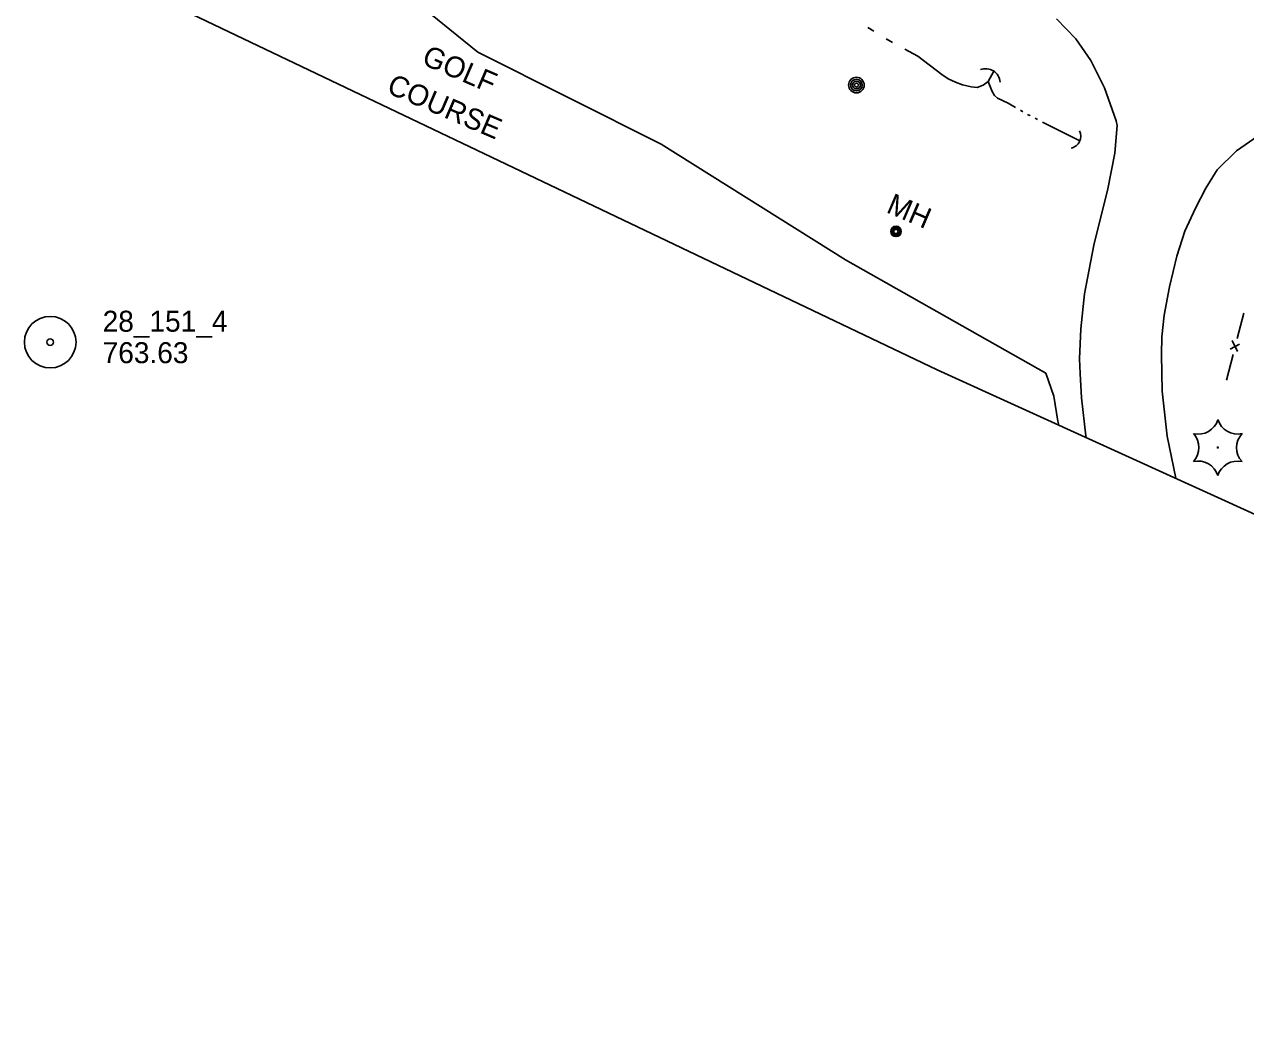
# Model space of a CAD drawing. Extents: x 589250 to 1188077, y 162953 to 363065.
# Drawn here: x 592224 to 592573.3, y 185797.8 to 186084.9 of the extents above; entities that cross this region are included whole.
import ezdxf

# ---------------------------------------------------------------- set-up
doc = ezdxf.new("R2010")
doc.units = 0
for name, color, linetype in [('E_AREA', 7, 'Continuous'), ('E_AREA_Text', 7, 'Continuous'), ('E_DRN', 7, 'Continuous'), ('E_FEN_P', 7, 'Continuous'), ('E_LAND_Vegetation', 7, 'Continuous'), ('E_MAP_Limits', 7, 'Continuous'), ('E_MAP_PassPoints', 7, 'Continuous'), ('E_MISCPROP', 7, 'Continuous'), ('E_RDWY', 7, 'Continuous'), ('E_UTL_MH', 7, 'Continuous'), ('E_UTL_MH_Text', 7, 'Continuous'), ('E_WTR_FlowLine', 7, 'Continuous')]:
    doc.layers.add(name, color=color, linetype=linetype)

msp = doc.modelspace()

# ---------------------------------------------------------------- linework, layer by layer
at = {"layer": 'E_AREA'}
for p, q in [((592353.64, 186076.92), (592333.29, 186093.51)), ((592406.15, 186050.62), (592353.64, 186076.92)), ((592458.82, 186017.53), (592406.15, 186050.62)), ((592516.18, 185985.1), (592458.82, 186017.53)), ((592518.39, 185978.53), (592516.18, 185985.1)), ((592519.61, 185971.31), (592518.39, 185978.53)), ((592519.85, 185970.22), (592519.61, 185971.31))]:
    msp.add_line(p, q, dxfattribs=at)
at = {"layer": 'E_DRN'}
for centre, radius, start, end in [((592498.92, 186068.06), 4.16, 4.6175, 110.8777), ((592522.69, 186052.88), 3.44, 280.9508, 27.211)]:
    msp.add_arc(centre, radius, start, end, dxfattribs=at)
at = {"layer": 'E_FEN_P'}
for p, q in [((592570.86, 185994.98), (592572.77, 186002.3)), ((592568.81, 185992), (592571.48, 185993.35)), ((592571, 185991.31), (592569.44, 185994.43)), ((592567.77, 185983.13), (592569.68, 185990.45))]:
    msp.add_line(p, q, dxfattribs=at)
at = {"layer": 'E_LAND_Vegetation'}
msp.add_circle((592565.32, 185963.8), 0.167, dxfattribs=at)
for centre, radius, start, end in [((592559.72, 185973.52), 5.9, 256.9605, 342.7254), ((592570.98, 185973.55), 5.9, 196.9651, 282.73), ((592554.04, 185963.83), 5.9, 316.9651, 42.73), ((592576.59, 185963.77), 5.9, 136.9651, 222.73), ((592559.65, 185954.05), 5.9, 16.9651, 102.73), ((592570.93, 185954.01), 5.91, 77.0049, 162.681)]:
    msp.add_arc(centre, radius, start, end, dxfattribs=at)
at = {"layer": 'E_MAP_Limits'}
for p, q in [((592485.06, 185986.05), (592252.97, 186096.91)), ((592898.73, 185797.81), (592485.06, 185986.05))]:
    msp.add_line(p, q, dxfattribs=at)
at = {"layer": 'E_MAP_PassPoints'}
for radius in [7.38, 7.38, 0.945, 0.945]:
    msp.add_circle((592231.37, 185993.96), radius, dxfattribs=at)
at = {"layer": 'E_MISCPROP'}
for radius in [2.23, 1.67, 1.12, 0.558]:
    msp.add_circle((592461.97, 186067.53), radius, dxfattribs=at)
at = {"layer": 'E_RDWY'}
for p, q in [((592524.7, 186080.75), (592519.22, 186086.44)), ((592529.05, 186074.54), (592524.7, 186080.75)), ((592532.93, 186066.77), (592529.05, 186074.54)), ((592536.23, 186057.26), (592532.93, 186066.77)), ((592535.88, 186048.01), (592536.55, 186055.95)), ((592536.55, 186055.95), (592536.23, 186057.26)), ((592576.82, 186052.96), (592570.69, 186048.74)), ((592570.69, 186048.74), (592565.16, 186043.26)), ((592533.87, 186037.88), (592535.88, 186048.01)), ((592565.16, 186043.26), (592561.87, 186038.05)), ((592529.84, 186021.75), (592533.87, 186037.88)), ((592561.87, 186038.05), (592558.97, 186032.34)), ((592558.97, 186032.34), (592555.87, 186025.74)), ((592555.87, 186025.74), (592553.61, 186018.54)), ((592527.19, 186007.82), (592529.84, 186021.75)), ((592553.61, 186018.54), (592551.55, 186009.8)), ((592526.12, 185997.81), (592527.19, 186007.82)), ((592551.55, 186009.8), (592549.94, 186001.68)), ((592549.94, 186001.68), (592549.27, 185995.47)), ((592525.81, 185989.23), (592526.12, 185997.81)), ((592549.27, 185995.47), (592549.26, 185990.39)), ((592525.93, 185984.96), (592525.81, 185989.23)), ((592549.45, 185979.92), (592549.26, 185990.39)), ((592526.37, 185978.05), (592525.93, 185984.96)), ((592550.86, 185967.1), (592549.45, 185979.92)), ((592527.59, 185967.18), (592526.37, 185978.05)), ((592527.68, 185966.65), (592527.59, 185967.18)), ((592553.3, 185955), (592550.86, 185967.1))]:
    msp.add_line(p, q, dxfattribs=at)
at = {"layer": 'E_UTL_MH'}
for centre, radius in [((592473.29, 186025.65), 1.5), ((592473.29, 186025.65), 1.22), ((592473.28, 186025.64), 0.968), ((592473.25, 186025.64), 0.605)]:
    msp.add_circle(centre, radius, dxfattribs=at)
at = {"layer": 'E_WTR_FlowLine'}
for p, q in [((592465.21, 186084.04), (592466.96, 186082.96)), ((592470.47, 186080.81), (592472.23, 186079.74)), ((592475.85, 186077.79), (592479.53, 186075.83)), ((592479.53, 186075.83), (592486.42, 186070.54)), ((592486.42, 186070.54), (592488.24, 186069.29)), ((592499.61, 186068.6), (592501.25, 186071.51)), ((592488.24, 186069.29), (592490.33, 186068.36)), ((592490.33, 186068.36), (592492.26, 186067.56)), ((592492.26, 186067.56), (592494.75, 186067.07)), ((592494.75, 186067.07), (592496.48, 186066.84)), ((592496.48, 186066.84), (592498.24, 186067.47)), ((592498.24, 186067.47), (592499.61, 186068.6)), ((592500.74, 186065.68), (592499.61, 186068.6)), ((592501.47, 186064.56), (592500.74, 186065.68)), ((592502.31, 186063.75), (592501.47, 186064.56)), ((592505.37, 186062.32), (592502.31, 186063.75)), ((592507.5, 186061.1), (592505.37, 186062.32)), ((592509.56, 186059.92), (592508.87, 186060.31)), ((592511.52, 186058.8), (592510.93, 186059.14)), ((592511.62, 186058.75), (592511.52, 186058.8)), ((592513.74, 186057.68), (592513.04, 186058.03)), ((592518.01, 186055.52), (592515.15, 186056.96)), ((592525.85, 186051.53), (592518.01, 186055.52))]:
    msp.add_line(p, q, dxfattribs=at)

# ---------------------------------------------------------------- texts
at = {"layer": 'E_AREA_Text'}
for s, p in [('GOLF', (592337.3, 186073.65)), ('COURSE', (592327.29, 186065.44))]:
    msp.add_text(s, height=6, rotation=336.7467, dxfattribs=at).set_placement(p)
at = {"layer": 'E_MAP_PassPoints'}
for s, p in [('28_151_4', (592246.37, 185996.95)), ('28_151_4', (592246.37, 185996.95)), ('763.63', (592246.37, 185987.95)), ('763.63', (592246.37, 185987.95))]:
    msp.add_text(s, height=6, dxfattribs=at).set_placement(p)
at = {"layer": 'E_UTL_MH_Text'}
msp.add_text('MH', height=6, rotation=336.7467, dxfattribs=at).set_placement((592470.2, 186031.21))

doc.saveas('drawing.dxf')
